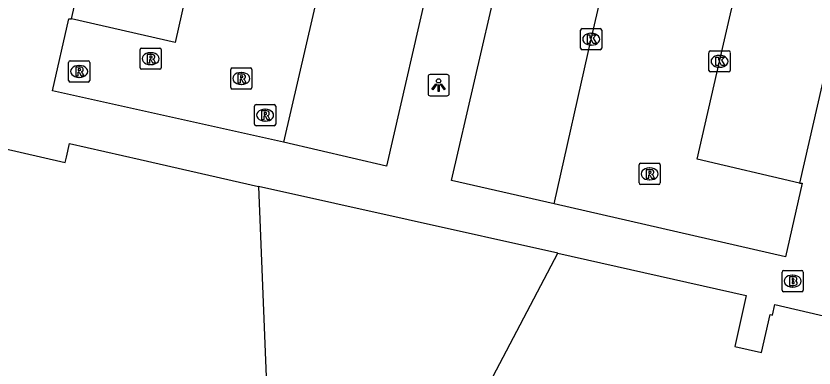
# Model space of a CAD drawing. Extents: x 162172 to 163187, y 382874 to 383684.
# Drawn here: x 162292.48 to 162330.1, y 383097.44 to 383114.04 of the extents above; entities that cross this region are included whole.
import ezdxf

# ---------------------------------------------------------------- set-up
doc = ezdxf.new("R2010")
doc.units = 0
for name, color, linetype in [('IMGEO_Brandkraan', 7, 'Continuous'), ('IMGEO_Kolk', 7, 'Continuous'), ('IMGEO_Lichtpunt', 7, 'Continuous'), ('IMGEO_Pand', 7, 'Continuous'), ('IMGEO_Rijbaan_lokaal_open', 7, 'Continuous'), ('IMGEO_Rioolput', 7, 'Continuous'), ('IMGEO_Voetpad_open', 7, 'Continuous')]:
    doc.layers.add(name, color=color, linetype=linetype)

msp = doc.modelspace()

# ---------------------------------------------------------------- linework, layer by layer
at = {"layer": 'IMGEO_Brandkraan'}
for p, q in [((162328.667, 383102.041), (162329.519, 383102.041)), ((162328.592, 383101.115), (162328.592, 383101.967)), ((162329.08, 383101.821), (162329.105, 383101.821)), ((162329.593, 383101.967), (162329.593, 383101.115)), ((162329.519, 383101.041), (162328.667, 383101.041)), ((162329.103, 383101.261), (162329.078, 383101.261))]:
    msp.add_line(p, q, dxfattribs=at)
for points in [[(162328.667, 383102.041), (162329.519, 383102.041)], [(162328.592, 383101.115), (162328.592, 383101.967)], [(162328.94, 383101.741), (162328.94, 383101.341), (162329.153, 383101.341)], [(162329.171, 383101.741), (162328.94, 383101.741)], [(162329.119, 383101.66), (162329.065, 383101.66), (162329.065, 383101.584)], [(162329.593, 383101.967), (162329.593, 383101.115)], [(162329.065, 383101.584), (162329.118, 383101.584)], [(162329.127, 383101.508), (162329.065, 383101.508), (162329.065, 383101.427)], [(162329.065, 383101.427), (162329.127, 383101.427)], [(162329.519, 383101.041), (162328.667, 383101.041)]]:
    msp.add_lwpolyline(points, dxfattribs=at)
for centre, radius, start, end in [((162328.669, 383101.965), 0.0765, 91.552, 178.448), ((162328.669, 383101.965), 0.0765, 91.552, 178.448), ((162329.517, 383101.965), 0.0765, 1.552, 88.448), ((162329.517, 383101.965), 0.0765, 1.552, 88.448), ((162329.12, 383101.622), 0.0379, 267.8285, 90.9355), ((162329.175, 383101.596), 0.145, 59.4692, 91.5367), ((162329.2, 383101.643), 0.0922, 285.5137, 58.1501), ((162329.128, 383101.467), 0.0404, 269.8759, 90.5077), ((162329.159, 383101.592), 0.251, 268.6676, 293.5347), ((162329.205, 383101.451), 0.105, 301.3115, 78.989), ((162328.669, 383101.117), 0.0765, 181.552, 268.448), ((162328.669, 383101.117), 0.0765, 181.552, 268.448), ((162329.517, 383101.117), 0.0765, 271.552, 358.448), ((162329.517, 383101.117), 0.0765, 271.552, 358.448)]:
    msp.add_arc(centre, radius, start, end, dxfattribs=at)
for centre, major_axis, ratio, start_param, end_param in [((162329.079, 383101.541), (-0.387, 0.002), 0.722429, 4.712389, 7.853982), ((162329.104, 383101.541), (-0.39, 0.002), 0.717154, 1.570796, 4.712389)]:
    msp.add_ellipse(centre, major_axis=major_axis, ratio=ratio, start_param=start_param, end_param=end_param, dxfattribs=at)
at = {"layer": 'IMGEO_Kolk'}
for p, q in [((162319.094, 383112.523), (162319.094, 383113.375)), ((162319.169, 383113.449), (162320.021, 383113.449)), ((162320.095, 383113.375), (162320.095, 383112.523)), ((162319.582, 383113.229), (162319.607, 383113.229)), ((162319.605, 383112.669), (162319.58, 383112.669)), ((162320.021, 383112.449), (162319.169, 383112.449)), ((162325.145, 383111.477), (162325.145, 383112.329)), ((162325.22, 383112.403), (162326.072, 383112.403)), ((162326.146, 383112.329), (162326.146, 383111.477)), ((162325.633, 383112.183), (162325.658, 383112.183)), ((162325.656, 383111.623), (162325.631, 383111.623)), ((162326.072, 383111.403), (162325.22, 383111.403))]:
    msp.add_line(p, q, dxfattribs=at)
for points in [[(162319.094, 383112.523), (162319.094, 383113.375)], [(162319.169, 383113.449), (162320.021, 383113.449)], [(162320.095, 383113.375), (162320.095, 383112.523)], [(162319.415, 383113.149), (162319.538, 383113.149), (162319.538, 383112.998), (162319.668, 383113.149), (162319.832, 383113.149), (162319.686, 383112.998), (162319.839, 383112.749), (162319.687, 383112.749), (162319.602, 383112.913), (162319.538, 383112.846), (162319.538, 383112.749), (162319.415, 383112.749), (162319.415, 383113.149)], [(162320.021, 383112.449), (162319.169, 383112.449)], [(162325.145, 383111.477), (162325.145, 383112.329)], [(162325.22, 383112.403), (162326.072, 383112.403)], [(162326.146, 383112.329), (162326.146, 383111.477)], [(162325.466, 383112.103), (162325.589, 383112.103), (162325.589, 383111.952), (162325.719, 383112.103), (162325.883, 383112.103), (162325.737, 383111.952), (162325.89, 383111.703), (162325.738, 383111.703), (162325.653, 383111.867), (162325.589, 383111.8), (162325.589, 383111.703), (162325.466, 383111.703), (162325.466, 383112.103)], [(162326.072, 383111.403), (162325.22, 383111.403)]]:
    msp.add_lwpolyline(points, dxfattribs=at)
for centre, start, end in [((162319.171, 383113.373), 91.552, 178.448), ((162319.171, 383113.373), 91.552, 178.448), ((162320.019, 383113.373), 1.552, 88.448), ((162320.019, 383113.373), 1.552, 88.448), ((162319.171, 383112.525), 181.552, 268.448), ((162319.171, 383112.525), 181.552, 268.448), ((162320.019, 383112.525), 271.552, 358.448), ((162320.019, 383112.525), 271.552, 358.448), ((162325.222, 383112.327), 91.552, 178.448), ((162325.222, 383112.327), 91.552, 178.448), ((162326.07, 383112.327), 1.552, 88.448), ((162326.07, 383112.327), 1.552, 88.448), ((162325.222, 383111.479), 181.552, 268.448), ((162325.222, 383111.479), 181.552, 268.448), ((162326.07, 383111.479), 271.552, 358.448), ((162326.07, 383111.479), 271.552, 358.448)]:
    msp.add_arc(centre, 0.0765, start, end, dxfattribs=at)
for centre, major_axis, ratio, start_param, end_param in [((162319.581, 383112.949), (-0.387, 0.002), 0.722429, 4.712389, 7.853982), ((162319.606, 383112.949), (-0.39, 0.002), 0.717154, 1.570796, 4.712389), ((162325.632, 383111.903), (-0.387, 0.002), 0.722429, 4.712389, 7.853982), ((162325.657, 383111.903), (-0.39, 0.002), 0.717154, 1.570796, 4.712389)]:
    msp.add_ellipse(centre, major_axis=major_axis, ratio=ratio, start_param=start_param, end_param=end_param, dxfattribs=at)
at = {"layer": 'IMGEO_Lichtpunt'}
for p, q in [((162311.903, 383111.186), (162311.903, 383110.379)), ((162311.903, 383111.186), (162311.903, 383110.379)), ((162312.805, 383111.281), (162311.997, 383111.281)), ((162312.805, 383111.281), (162311.997, 383111.281)), ((162312.899, 383110.379), (162312.899, 383111.186)), ((162312.899, 383110.379), (162312.899, 383111.186)), ((162311.997, 383110.285), (162312.805, 383110.285)), ((162311.997, 383110.285), (162312.805, 383110.285))]:
    msp.add_line(p, q, dxfattribs=at)
for points in [[(162312.277, 383110.85), (162312.316, 383110.822), (162312.128, 383110.56), (162312.09, 383110.587), (162312.277, 383110.85)], [(162312.379, 383110.802), (162312.426, 383110.802), (162312.426, 383110.48), (162312.379, 383110.48), (162312.379, 383110.802)], [(162312.489, 383110.822), (162312.527, 383110.849), (162312.714, 383110.587), (162312.675, 383110.559), (162312.489, 383110.822)]]:
    msp.add_lwpolyline(points, dxfattribs=at)
msp.add_circle((162312.402, 383110.984), 0.0994, dxfattribs=at)
for centre, start, end in [((162311.997, 383111.186), 90, 180), ((162311.997, 383111.186), 90, 180), ((162312.805, 383111.186), 0, 90), ((162312.805, 383111.186), 0, 90), ((162311.997, 383110.379), 180, 270), ((162311.997, 383110.379), 180, 270), ((162312.805, 383110.379), 270, 0), ((162312.805, 383110.379), 270, 360)]:
    msp.add_arc(centre, 0.0946, start, end, dxfattribs=at)
at = {"layer": 'IMGEO_Pand'}
for points in [[(162303.917, 383106.01), (162304.381, 383094.3), (162299.71, 383095.354), (162297.444, 383085.285), (162290.928, 383086.759), (162290.681, 383086.815), (162291.107, 383088.717), (162288.013, 383089.41), (162287.678, 383087.917), (162287.68, 383087.475), (162287.26, 383087.569), (162287.354, 383087.988), (162287.785, 383089.458), (162284.691, 383090.151), (162284.266, 383088.259), (162283.986, 383088.323), (162277.508, 383089.793), (162279.771, 383099.862), (162275.11, 383100.906), (162280.553, 383111.29)], [(162280.553, 383111.29), (162289.486, 383109.276), (162289.344, 383108.647), (162288.942, 383106.867), (162290.229, 383106.576), (162290.605, 383108.347), (162290.809, 383108.304), (162290.748, 383108.058), (162294.802, 383107.137), (162294.858, 383107.384), (162295.006, 383108.034), (162298.326, 383107.282), (162303.917, 383106.01)], [(162341.366, 383097.566), (162341.833, 383085.858), (162337.163, 383086.917), (162334.903, 383076.836), (162328.404, 383078.31), (162328.134, 383078.371), (162328.56, 383080.273), (162325.466, 383080.966), (162325.131, 383079.473), (162325.133, 383079.031), (162324.713, 383079.125), (162324.807, 383079.544), (162325.238, 383081.014), (162322.144, 383081.707), (162321.72, 383079.816), (162321.455, 383079.876), (162314.948, 383081.342), (162317.212, 383091.411), (162312.553, 383092.454), (162318.021, 383102.852)], [(162318.021, 383102.852), (162326.899, 383100.868), (162326.361, 383098.458), (162327.63, 383098.175), (162328.029, 383099.962), (162328.137, 383099.939), (162328.251, 383100.447), (162332.436, 383099.459), (162332.467, 383099.595), (162338.495, 383098.24), (162341.366, 383097.566)]]:
    msp.add_lwpolyline(points, dxfattribs=at)
at = {"layer": 'IMGEO_Rijbaan_lokaal_open'}
for points in [[(162303.755, 383129.476), (162303.031, 383126.508), (162300.871, 383116.72), (162299.977, 383112.797), (162295.094, 383113.901)], [(162309.734, 383128.137), (162309.113, 383125.487), (162306.825, 383115.571), (162305.095, 383108.091)], [(162317.848, 383105.193), (162319.597, 383112.949), (162321.822, 383122.569), (162322.393, 383125.252)], [(162329.412, 383106.168), (162324.596, 383107.29), (162325.645, 383111.904), (162327.798, 383121.234), (162328.491, 383123.887)], [(162305.095, 383108.091), (162294.198, 383110.513), (162294.974, 383113.915), (162295.094, 383113.901)], [(162329.412, 383106.168), (162329.539, 383106.165), (162328.749, 383102.694), (162317.848, 383105.193)]]:
    msp.add_lwpolyline(points, dxfattribs=at)
at = {"layer": 'IMGEO_Rioolput'}
for p, q in [((162298.327, 383111.604), (162298.327, 383112.456)), ((162298.402, 383112.53), (162299.254, 383112.53)), ((162298.815, 383112.31), (162298.84, 383112.31)), ((162299.328, 383112.456), (162299.328, 383111.604)), ((162294.957, 383111.002), (162294.957, 383111.854)), ((162295.032, 383111.928), (162295.884, 383111.928)), ((162295.958, 383111.854), (162295.958, 383111.002)), ((162295.445, 383111.708), (162295.47, 383111.708)), ((162299.254, 383111.53), (162298.402, 383111.53)), ((162298.838, 383111.75), (162298.813, 383111.75)), ((162302.603, 383110.67), (162302.603, 383111.522)), ((162302.678, 383111.596), (162303.53, 383111.596)), ((162303.604, 383111.522), (162303.604, 383110.67)), ((162295.468, 383111.148), (162295.443, 383111.148)), ((162303.091, 383111.376), (162303.116, 383111.376)), ((162295.884, 383110.928), (162295.032, 383110.928)), ((162303.114, 383110.816), (162303.089, 383110.816)), ((162303.53, 383110.596), (162302.678, 383110.596)), ((162303.723, 383108.94), (162303.723, 383109.792)), ((162303.798, 383109.866), (162304.65, 383109.866)), ((162304.211, 383109.646), (162304.236, 383109.646)), ((162304.724, 383109.792), (162304.724, 383108.94)), ((162304.65, 383108.866), (162303.798, 383108.866)), ((162304.234, 383109.086), (162304.209, 383109.086)), ((162321.851, 383106.17), (162321.851, 383107.022)), ((162321.926, 383107.096), (162322.778, 383107.096)), ((162322.852, 383107.022), (162322.852, 383106.17)), ((162322.339, 383106.876), (162322.364, 383106.876)), ((162322.362, 383106.316), (162322.337, 383106.316)), ((162322.778, 383106.096), (162321.926, 383106.096))]:
    msp.add_line(p, q, dxfattribs=at)
for points in [[(162298.327, 383111.604), (162298.327, 383112.456)], [(162298.402, 383112.53), (162299.254, 383112.53)], [(162298.916, 383112.228), (162298.664, 383112.23), (162298.664, 383111.83)], [(162299.328, 383112.456), (162299.328, 383111.604)], [(162294.957, 383111.002), (162294.957, 383111.854)], [(162295.032, 383111.928), (162295.884, 383111.928)], [(162295.958, 383111.854), (162295.958, 383111.002)], [(162298.664, 383111.83), (162298.788, 383111.83), (162298.788, 383111.992), (162298.799, 383111.992)], [(162298.842, 383112.149), (162298.788, 383112.149), (162298.788, 383112.068)], [(162298.788, 383112.068), (162298.84, 383112.068)], [(162298.846, 383111.963), (162298.917, 383111.83), (162299.057, 383111.83), (162298.992, 383111.956)], [(162295.546, 383111.626), (162295.294, 383111.628), (162295.294, 383111.228)], [(162295.472, 383111.547), (162295.418, 383111.547), (162295.418, 383111.466)], [(162295.418, 383111.466), (162295.47, 383111.466)], [(162299.254, 383111.53), (162298.402, 383111.53)], [(162302.603, 383110.67), (162302.603, 383111.522)], [(162302.678, 383111.596), (162303.53, 383111.596)], [(162303.604, 383111.522), (162303.604, 383110.67)], [(162295.294, 383111.228), (162295.418, 383111.228), (162295.418, 383111.39), (162295.429, 383111.39)], [(162295.476, 383111.361), (162295.547, 383111.228), (162295.687, 383111.228), (162295.622, 383111.354)], [(162303.192, 383111.294), (162302.94, 383111.296), (162302.94, 383110.896)], [(162303.118, 383111.215), (162303.064, 383111.215), (162303.064, 383111.134)], [(162303.064, 383111.134), (162303.116, 383111.134)], [(162295.884, 383110.928), (162295.032, 383110.928)], [(162302.94, 383110.896), (162303.064, 383110.896), (162303.064, 383111.058), (162303.075, 383111.058)], [(162303.122, 383111.029), (162303.193, 383110.896), (162303.333, 383110.896), (162303.268, 383111.022)], [(162303.53, 383110.596), (162302.678, 383110.596)], [(162303.723, 383108.94), (162303.723, 383109.792)], [(162303.798, 383109.866), (162304.65, 383109.866)], [(162304.312, 383109.564), (162304.06, 383109.566), (162304.06, 383109.166)], [(162304.724, 383109.792), (162304.724, 383108.94)], [(162304.06, 383109.166), (162304.184, 383109.166), (162304.184, 383109.328), (162304.195, 383109.328)], [(162304.238, 383109.485), (162304.184, 383109.485), (162304.184, 383109.404)], [(162304.184, 383109.404), (162304.236, 383109.404)], [(162304.242, 383109.299), (162304.313, 383109.166), (162304.453, 383109.166), (162304.388, 383109.292)], [(162304.65, 383108.866), (162303.798, 383108.866)], [(162321.851, 383106.17), (162321.851, 383107.022)], [(162321.926, 383107.096), (162322.778, 383107.096)], [(162322.852, 383107.022), (162322.852, 383106.17)], [(162322.44, 383106.794), (162322.188, 383106.796), (162322.188, 383106.396)], [(162322.188, 383106.396), (162322.312, 383106.396), (162322.312, 383106.558), (162322.323, 383106.558)], [(162322.366, 383106.715), (162322.312, 383106.715), (162322.312, 383106.634)], [(162322.312, 383106.634), (162322.364, 383106.634)], [(162322.37, 383106.529), (162322.441, 383106.396), (162322.581, 383106.396), (162322.516, 383106.522)], [(162322.778, 383106.096), (162321.926, 383106.096)]]:
    msp.add_lwpolyline(points, dxfattribs=at)
for centre, radius, start, end in [((162298.404, 383112.454), 0.0765, 91.552, 178.448), ((162298.404, 383112.454), 0.0765, 91.552, 178.448), ((162298.915, 383112.118), 0.109, 350.3612, 89.416), ((162299.252, 383112.454), 0.0765, 1.552, 88.448), ((162299.252, 383112.454), 0.0765, 1.552, 88.448), ((162295.034, 383111.852), 0.0765, 91.552, 178.448), ((162295.034, 383111.852), 0.0765, 91.552, 178.448), ((162295.882, 383111.852), 0.0765, 1.552, 88.448), ((162295.882, 383111.852), 0.0765, 1.552, 88.448), ((162298.798, 383111.939), 0.0533, 26.0293, 88.6989), ((162298.824, 383112.257), 0.19, 274.7715, 282.9687), ((162298.848, 383112.053), 0.0964, 77.0061, 93.1865), ((162298.862, 383112.11), 0.0378, 276.6634, 79.6772), ((162298.913, 383112.118), 0.112, 277.5842, 350.9817), ((162298.897, 383111.903), 0.108, 29.5134, 73.7905), ((162295.454, 383111.655), 0.19, 274.7715, 282.9687), ((162295.478, 383111.451), 0.0964, 77.0061, 93.1865), ((162295.492, 383111.508), 0.0378, 276.6634, 79.6772), ((162295.545, 383111.516), 0.109, 350.3612, 89.416), ((162295.543, 383111.516), 0.112, 277.5842, 350.9817), ((162298.404, 383111.606), 0.0765, 181.552, 268.448), ((162298.404, 383111.606), 0.0765, 181.552, 268.448), ((162299.252, 383111.606), 0.0765, 271.552, 358.448), ((162299.252, 383111.606), 0.0765, 271.552, 358.448), ((162302.68, 383111.52), 0.0765, 91.552, 178.448), ((162302.68, 383111.52), 0.0765, 91.552, 178.448), ((162303.528, 383111.52), 0.0765, 1.552, 88.448), ((162303.528, 383111.52), 0.0765, 1.552, 88.448), ((162295.428, 383111.337), 0.0533, 26.0293, 88.6989), ((162295.527, 383111.301), 0.108, 29.5134, 73.7905), ((162303.1, 383111.323), 0.19, 274.7715, 282.9687), ((162303.124, 383111.119), 0.0964, 77.0061, 93.1865), ((162303.138, 383111.176), 0.0378, 276.6634, 79.6772), ((162303.191, 383111.184), 0.109, 350.3612, 89.416), ((162303.189, 383111.184), 0.112, 277.5842, 350.9817), ((162303.173, 383110.969), 0.108, 29.5134, 73.7905), ((162295.034, 383111.004), 0.0765, 181.552, 268.448), ((162295.034, 383111.004), 0.0765, 181.552, 268.448), ((162295.882, 383111.004), 0.0765, 271.552, 358.448), ((162295.882, 383111.004), 0.0765, 271.552, 358.448), ((162303.074, 383111.005), 0.0533, 26.0293, 88.6989), ((162302.68, 383110.672), 0.0765, 181.552, 268.448), ((162302.68, 383110.672), 0.0765, 181.552, 268.448), ((162303.528, 383110.672), 0.0765, 271.552, 358.448), ((162303.528, 383110.672), 0.0765, 271.552, 358.448), ((162303.8, 383109.79), 0.0765, 91.552, 178.448), ((162303.8, 383109.79), 0.0765, 91.552, 178.448), ((162304.311, 383109.454), 0.109, 350.3612, 89.416), ((162304.648, 383109.79), 0.0765, 1.552, 88.448), ((162304.648, 383109.79), 0.0765, 1.552, 88.448), ((162304.194, 383109.275), 0.0533, 26.0293, 88.6989), ((162304.22, 383109.593), 0.19, 274.7715, 282.9687), ((162304.244, 383109.389), 0.0964, 77.0061, 93.1865), ((162304.258, 383109.446), 0.0378, 276.6634, 79.6772), ((162304.309, 383109.454), 0.112, 277.5842, 350.9817), ((162304.293, 383109.239), 0.108, 29.5134, 73.7905), ((162303.8, 383108.942), 0.0765, 181.552, 268.448), ((162303.8, 383108.942), 0.0765, 181.552, 268.448), ((162304.648, 383108.942), 0.0765, 271.552, 358.448), ((162304.648, 383108.942), 0.0765, 271.552, 358.448), ((162321.928, 383107.02), 0.0765, 91.552, 178.448), ((162321.928, 383107.02), 0.0765, 91.552, 178.448), ((162322.776, 383107.02), 0.0765, 1.552, 88.448), ((162322.776, 383107.02), 0.0765, 1.552, 88.448), ((162322.322, 383106.505), 0.0533, 26.0293, 88.6989), ((162322.348, 383106.823), 0.19, 274.7715, 282.9687), ((162322.372, 383106.619), 0.0964, 77.0061, 93.1865), ((162322.386, 383106.676), 0.0378, 276.6634, 79.6772), ((162322.439, 383106.684), 0.109, 350.3612, 89.416), ((162322.437, 383106.684), 0.112, 277.5842, 350.9817), ((162322.421, 383106.469), 0.108, 29.5134, 73.7905), ((162321.928, 383106.172), 0.0765, 181.552, 268.448), ((162321.928, 383106.172), 0.0765, 181.552, 268.448), ((162322.776, 383106.172), 0.0765, 271.552, 358.448), ((162322.776, 383106.172), 0.0765, 271.552, 358.448)]:
    msp.add_arc(centre, radius, start, end, dxfattribs=at)
for centre, major_axis, ratio, start_param, end_param in [((162298.814, 383112.03), (-0.387, 0.002), 0.722429, 4.712389, 7.853982), ((162298.839, 383112.03), (-0.39, 0.002), 0.717154, 1.570796, 4.712389), ((162295.444, 383111.428), (-0.387, 0.002), 0.722429, 4.712389, 7.853982), ((162295.469, 383111.428), (-0.39, 0.002), 0.717154, 1.570796, 4.712389), ((162303.09, 383111.096), (-0.387, 0.002), 0.722429, 4.712389, 7.853982), ((162303.115, 383111.096), (-0.39, 0.002), 0.717154, 1.570796, 4.712389), ((162304.21, 383109.366), (-0.387, 0.002), 0.722429, 4.712389, 7.853982), ((162304.235, 383109.366), (-0.39, 0.002), 0.717154, 1.570796, 4.712389), ((162322.338, 383106.596), (-0.387, 0.002), 0.722429, 4.712389, 7.853982), ((162322.363, 383106.596), (-0.39, 0.002), 0.717154, 1.570796, 4.712389)]:
    msp.add_ellipse(centre, major_axis=major_axis, ratio=ratio, start_param=start_param, end_param=end_param, dxfattribs=at)
at = {"layer": 'IMGEO_Voetpad_open'}
for points in [[(162295.094, 383113.901), (162297.666, 383125.062), (162298.924, 383130.603)], [(162333.239, 383122.813), (162329.412, 383106.168)], [(162308.035, 383117.255), (162312.094, 383116.348), (162309.94, 383106.961), (162305.095, 383108.091)], [(162317.848, 383105.193), (162313.003, 383106.287), (162315.175, 383115.671), (162319.205, 383114.76)], [(162318.021, 383102.852), (162303.917, 383106.01)]]:
    msp.add_lwpolyline(points, dxfattribs=at)

doc.saveas('drawing.dxf')
